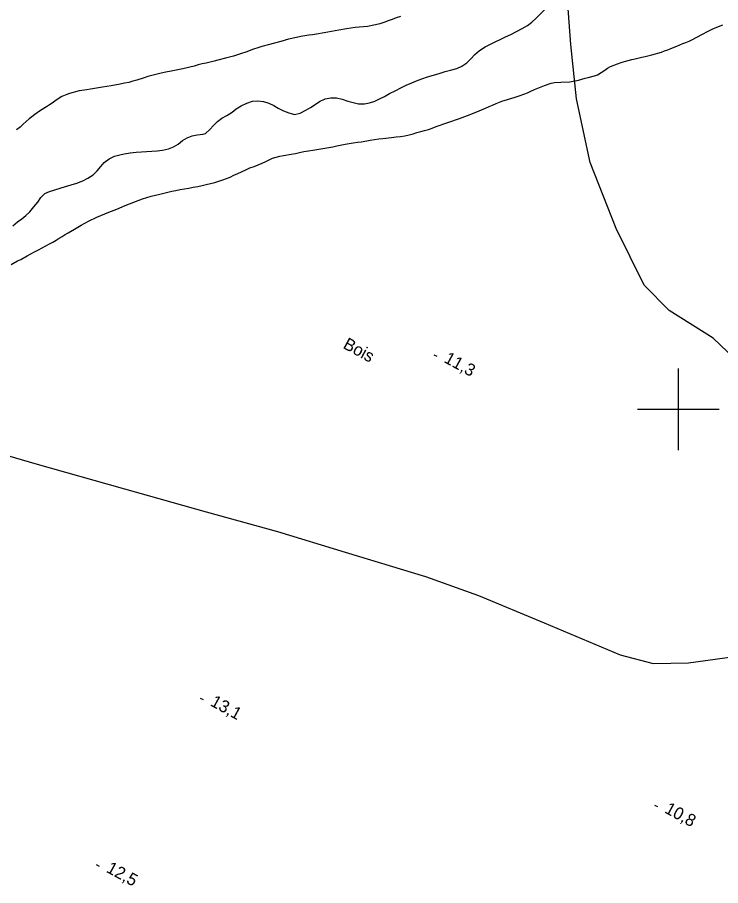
# Model space of a CAD drawing. Extents: x 219136 to 222520, y 5421589 to 5424530.
# Drawn here: x 219838 to 220010.4, y 5423083.2 to 5423296.1 of the extents above; entities that cross this region are included whole.
import ezdxf

# ---------------------------------------------------------------- set-up
doc = ezdxf.new("R2010")
doc.units = 0
for name, color, linetype in [('Level 2', 7, 'Continuous'), ('Level 22', 7, 'Continuous'), ('Level 3', 7, 'Continuous'), ('Level 4', 7, 'Continuous'), ('Level 44', 7, 'Continuous'), ('Level 61', 7, 'Continuous')]:
    doc.layers.add(name, color=color, linetype=linetype)

msp = doc.modelspace()

# ---------------------------------------------------------------- linework, layer by layer
at = {"layer": 'Level 2'}
for points in [[(219931.9, 5423296.29), (219930.89, 5423295.92), (219929.9, 5423295.55), (219928.89, 5423295.2), (219927.87, 5423294.82), (219926.83, 5423294.48), (219925.81, 5423294.19), (219923.85, 5423293.81), (219922.85, 5423293.72), (219921.81, 5423293.64), (219920.79, 5423293.53), (219919.76, 5423293.39), (219918.73, 5423293.26), (219916.84, 5423292.95), (219915.9, 5423292.78), (219915.01, 5423292.61), (219914.1, 5423292.43), (219913.18, 5423292.25), (219911.3, 5423291.93), (219910.37, 5423291.79), (219909.43, 5423291.66), (219908.47, 5423291.51), (219907.47, 5423291.35), (219906.45, 5423291.14), (219904.46, 5423290.7), (219902.6, 5423290.16), (219900.74, 5423289.63), (219899.8, 5423289.38), (219897.91, 5423288.87), (219896.93, 5423288.6), (219895.94, 5423288.29), (219893.99, 5423287.56), (219892.97, 5423287.19), (219890.99, 5423286.54), (219889.05, 5423286.03), (219887.19, 5423285.52), (219886.25, 5423285.28), (219885.31, 5423285.05), (219884.34, 5423284.84), (219883.35, 5423284.62), (219882.34, 5423284.39), (219881.33, 5423284.12), (219880.31, 5423283.86), (219879.29, 5423283.59), (219878.2, 5423283.37), (219876.1, 5423282.94), (219873.98, 5423282.55), (219872.95, 5423282.31), (219871.96, 5423282.06), (219870.99, 5423281.8), (219870.04, 5423281.52), (219869.11, 5423281.25), (219867.28, 5423280.68), (219866.32, 5423280.4), (219865.32, 5423280.12), (219864.29, 5423279.89), (219863.22, 5423279.66), (219861.04, 5423279.26), (219858.92, 5423278.94), (219856.94, 5423278.62), (219855.98, 5423278.48), (219855.02, 5423278.31)], [(219941.61, 5423269.6), (219942.57, 5423269.93), (219943.53, 5423270.28), (219944.49, 5423270.59), (219945.43, 5423270.93), (219946.38, 5423271.26), (219948.32, 5423271.96), (219950.2, 5423272.72), (219952.75, 5423273.79), (219953.61, 5423274.19), (219954.48, 5423274.57), (219955.36, 5423274.95), (219957.04, 5423275.58), (219957.86, 5423275.83), (219958.66, 5423276.07), (219959.5, 5423276.32), (219961.22, 5423276.87), (219962.12, 5423277.2), (219963.01, 5423277.58), (219963.88, 5423277.98), (219964.72, 5423278.36), (219965.55, 5423278.69), (219967.2, 5423279.37), (219968.86, 5423279.9), (219969.65, 5423280.06), (219971.25, 5423280.19), (219973.41, 5423280.25), (219975.57, 5423280.69), (219977.14, 5423281.11), (219977.95, 5423281.28), (219979.49, 5423281.73), (219980.17, 5423281.99), (219982, 5423283.12), (219982.63, 5423283.57), (219983.37, 5423283.97), (219985.07, 5423284.65), (219985.97, 5423284.95), (219986.85, 5423285.22), (219988.6, 5423285.72), (219989.45, 5423285.92), (219991.1, 5423286.3), (219991.91, 5423286.48), (219993.5, 5423286.84), (219995.86, 5423287.54), (219996.65, 5423287.82), (219997.42, 5423288.09), (219998.17, 5423288.41), (219999.63, 5423289.03), (220000.36, 5423289.3), (220001.12, 5423289.62), (220001.87, 5423289.93), (220002.66, 5423290.25), (220003.48, 5423290.6), (220005.8, 5423291.83), (220007.32, 5423292.68), (220008.13, 5423293.1), (220009.01, 5423293.51), (220010.91, 5423294.19)], [(219855.02, 5423278.31), (219853.17, 5423278.01), (219850.82, 5423277.42), (219850.15, 5423277.17), (219848.92, 5423276.63), (219847.82, 5423275.88), (219847.21, 5423275.5), (219846.55, 5423275.06), (219845.89, 5423274.61), (219845.15, 5423274.15), (219843.68, 5423273.26), (219842.29, 5423272.27), (219841.6, 5423271.71), (219840.93, 5423271.14), (219839.49, 5423269.86), (219838.7, 5423269.17), (219837.85, 5423268.5)], [(219836.55, 5423235.45), (219838.08, 5423236.34), (219838.86, 5423236.74), (219840.47, 5423237.56), (219841.36, 5423238.06), (219842.26, 5423238.58), (219843.18, 5423239.1), (219844.11, 5423239.59), (219845.88, 5423240.51), (219846.73, 5423240.93), (219847.52, 5423241.41), (219848.29, 5423241.9), (219849.03, 5423242.37), (219849.77, 5423242.81), (219850.51, 5423243.25), (219852.05, 5423244.13), (219852.85, 5423244.61), (219853.66, 5423245.09), (219855.49, 5423246.1), (219857.47, 5423247.09), (219858.48, 5423247.52), (219859.48, 5423247.93), (219860.47, 5423248.29), (219862.41, 5423249), (219864.44, 5423249.9), (219865.48, 5423250.35), (219867.6, 5423251.2), (219868.68, 5423251.55), (219869.75, 5423251.89), (219870.81, 5423252.2), (219871.87, 5423252.48), (219872.92, 5423252.75), (219873.95, 5423252.98), (219875.9, 5423253.41), (219876.87, 5423253.62), (219877.91, 5423253.82), (219880.07, 5423254.18), (219881.14, 5423254.39), (219882.23, 5423254.6), (219883.29, 5423254.85), (219884.31, 5423255.08), (219885.36, 5423255.36), (219886.39, 5423255.59), (219888.36, 5423256.19), (219889.31, 5423256.53), (219890.21, 5423256.91), (219891.1, 5423257.34), (219892.03, 5423257.79), (219893.99, 5423258.71), (219895.01, 5423259.13), (219896.05, 5423259.51), (219898.02, 5423260.33), (219898.91, 5423260.74), (219900.59, 5423261.5), (219901.44, 5423261.79), (219902.34, 5423262.04), (219903.24, 5423262.2), (219905.16, 5423262.5), (219906.17, 5423262.71), (219907.19, 5423262.93), (219908.25, 5423263.14), (219909.36, 5423263.35), (219910.41, 5423263.53), (219911.42, 5423263.68), (219912.41, 5423263.84), (219913.38, 5423263.99), (219915.32, 5423264.35), (219916.32, 5423264.55), (219918.34, 5423264.95), (219920.34, 5423265.28), (219921.35, 5423265.42), (219922.38, 5423265.57), (219924.48, 5423265.96), (219925.54, 5423266.11), (219926.58, 5423266.3), (219927.6, 5423266.4), (219929.72, 5423266.62), (219930.83, 5423266.75), (219931.92, 5423266.86), (219933, 5423267.04), (219934.03, 5423267.27), (219935.01, 5423267.52), (219935.94, 5423267.79), (219936.89, 5423268.04), (219937.83, 5423268.3), (219938.77, 5423268.58), (219939.71, 5423268.91), (219940.66, 5423269.26), (219941.61, 5423269.6)]]:
    msp.add_lwpolyline(points, dxfattribs=at)
at = {"layer": 'Level 22'}
for points in [[(220060.44, 5423145.19), (220044.22, 5423172.24), (220031.1, 5423192.29), (220018.97, 5423207.47), (220008.51, 5423217.42), (219997.78, 5423224.19), (219991.64, 5423230.43), (219984.78, 5423244.27), (219978.44, 5423260.46), (219975.03, 5423276.08), (219973.63, 5423289.41), (219972.86, 5423300.42), (219972.44, 5423301.94)], [(219827.48, 5423191.03), (219842.31, 5423186.7), (219864.33, 5423180.51), (219884.34, 5423174.88), (219901.81, 5423170.01), (219918.33, 5423164.99), (219938.08, 5423158.97), (219951.05, 5423154.36), (219967.14, 5423147.64), (219985.77, 5423139.83), (219993.87, 5423137.7), (220002.52, 5423137.86), (220016.12, 5423139.73)]]:
    msp.add_lwpolyline(points, dxfattribs=at)
at = {"layer": 'Level 3'}
for p, q in [((219940.13, 5423213.36), (219940.83, 5423212.97)), ((219882.86, 5423129.22), (219883.56, 5423128.84)), ((219994.18, 5423102.98), (219994.89, 5423102.59)), ((219857.37, 5423088.42), (219858.07, 5423088.04))]:
    msp.add_line(p, q, dxfattribs=at)
at = {"layer": 'Level 4'}
for points in [[(219957.65, 5423291.25), (219958.96, 5423291.88), (219960.32, 5423292.58), (219961.77, 5423293.34), (219963.08, 5423294.09), (219964.13, 5423294.89), (219965.11, 5423295.81), (219966.17, 5423296.83), (219967.18, 5423297.89), (219968, 5423298.88), (219968.97, 5423300.07), (219969.92, 5423300.93), (219971.01, 5423301.55), (219972.44, 5423301.94)], [(219877.44, 5423265.01), (219878.54, 5423265.83), (219879.65, 5423266.56), (219880.84, 5423267.05), (219882.11, 5423267.29), (219883.58, 5423267.4), (219884.15, 5423267.62), (219885.22, 5423268.56), (219886.07, 5423269.52), (219887.04, 5423270.53), (219888.15, 5423271.37), (219889.4, 5423272.02), (219890.67, 5423272.79), (219891.69, 5423273.6), (219892.91, 5423274.36), (219894.23, 5423275), (219895.66, 5423275.48), (219896.94, 5423275.63), (219898.32, 5423275.45), (219899.65, 5423275.02), (219900.86, 5423274.44), (219901.95, 5423273.77), (219903.24, 5423273.18), (219904.54, 5423272.64), (219905.93, 5423272.24), (219907.31, 5423272.56), (219908.7, 5423273.3), (219909.88, 5423273.95), (219910.99, 5423274.69), (219912.07, 5423275.45), (219913.48, 5423276.05), (219914.86, 5423276.29), (219916.2, 5423276.3), (219917.62, 5423275.99), (219919.03, 5423275.53), (219920.34, 5423275.16), (219921.67, 5423274.86), (219923.08, 5423274.85), (219924.36, 5423275.12), (219925.63, 5423275.55), (219926.8, 5423276.08), (219927.97, 5423276.68), (219929.25, 5423277.36), (219930.63, 5423278.08), (219932.14, 5423278.87), (219933.31, 5423279.46), (219934.67, 5423280.02), (219935.88, 5423280.47), (219937.19, 5423280.96), (219938.56, 5423281.45), (219940.05, 5423281.88), (219941.66, 5423282.36), (219942.88, 5423282.75), (219944.17, 5423283.12), (219945.72, 5423283.54), (219946.99, 5423284.09), (219948.14, 5423284.88), (219949.14, 5423285.86), (219950.17, 5423286.91), (219951.32, 5423287.91), (219952.65, 5423288.83), (219953.97, 5423289.51), (219955.16, 5423290.06), (219956.37, 5423290.62), (219957.65, 5423291.25)], [(219836.95, 5423244.99), (219838.11, 5423245.91), (219839.12, 5423246.67), (219840.15, 5423247.51), (219841.1, 5423248.4), (219842.09, 5423249.57), (219843.04, 5423250.76), (219843.81, 5423251.86), (219844.74, 5423252.87), (219845.95, 5423253.36), (219847.23, 5423253.75), (219848.52, 5423254.16), (219849.85, 5423254.6), (219851.21, 5423255.03), (219852.58, 5423255.45), (219854.04, 5423255.97), (219855.32, 5423256.62), (219856.61, 5423257.49), (219857.59, 5423258.43), (219858.48, 5423259.47), (219859.32, 5423260.46), (219860.52, 5423261.4), (219861.84, 5423262), (219863.16, 5423262.37), (219864.23, 5423262.57), (219865.65, 5423262.83), (219867.17, 5423263.02), (219868.45, 5423263.11), (219869.7, 5423263.17), (219870.98, 5423263.24), (219872.3, 5423263.34), (219873.58, 5423263.47), (219875.07, 5423263.83), (219876.27, 5423264.33), (219877.44, 5423265.01)]]:
    msp.add_lwpolyline(points, dxfattribs=at)
at = {"layer": 'Level 61'}
for points in [[(220000, 5423210), (220000, 5423200), (220000, 5423190)], [(219990, 5423200), (220000, 5423200), (220010, 5423200)]]:
    msp.add_lwpolyline(points, dxfattribs=at)

# ---------------------------------------------------------------- texts
at = {"layer": 'Level 3'}
for s, p in [('11,3', (219942.37, 5423211.62)), ('13,1', (219885.1, 5423127.48)), ('10,8', (219996.42, 5423101.24)), ('12,5', (219859.61, 5423086.68))]:
    msp.add_text(s, height=3, rotation=331.383, dxfattribs=at).set_placement(p)
at = {"layer": 'Level 44'}
msp.add_text('Bois', height=3, rotation=331.3547, dxfattribs=at).set_placement((219917.62, 5423215.09))

doc.saveas('drawing.dxf')
